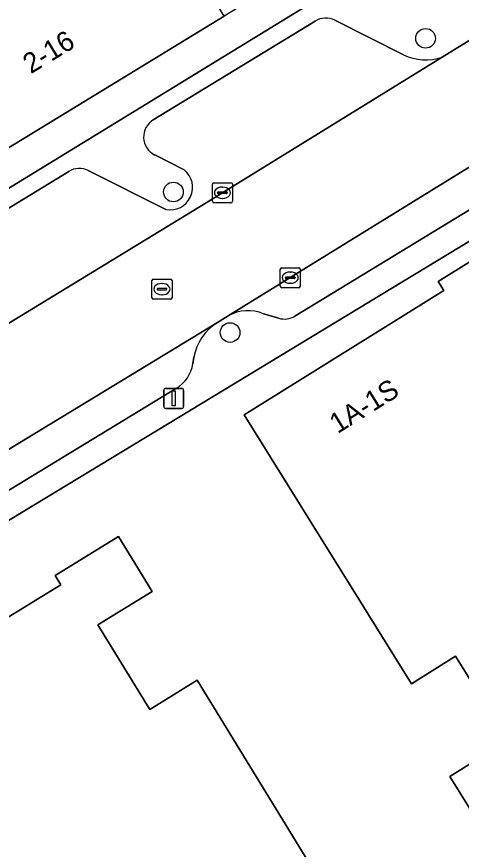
# Model space of a CAD drawing. Extents: x 159888 to 160761, y 384031 to 384750.
# Drawn here: x 160292.9 to 160315.07, y 384559.06 to 384600.57 of the extents above; entities that cross this region are included whole.
import ezdxf

# ---------------------------------------------------------------- set-up
doc = ezdxf.new("R2010")
doc.units = 0
for name, color, linetype in [('IMGEO_Boom', 7, 'Continuous'), ('IMGEO_Erf', 7, 'Continuous'), ('IMGEO_Kolk', 7, 'Continuous'), ('IMGEO_Lichtmast', 7, 'Continuous'), ('IMGEO_Pand', 7, 'Continuous'), ('IMGEO_Pand_nummerreeks', 7, 'Continuous'), ('IMGEO_Parkeervlak_open', 7, 'Continuous'), ('IMGEO_Rijbaan_lokaal_open', 7, 'Continuous'), ('IMGEO_Rioolput', 7, 'Continuous'), ('IMGEO_Voetpad_open', 7, 'Continuous')]:
    doc.layers.add(name, color=color, linetype=linetype)

msp = doc.modelspace()

# ---------------------------------------------------------------- linework, layer by layer
at = {"layer": 'IMGEO_Boom'}
for centre in [(160313.283, 384599.485), (160300.712, 384591.828), (160303.539, 384584.821)]:
    msp.add_circle(centre, 0.489, dxfattribs=at)
at = {"layer": 'IMGEO_Erf'}
msp.add_lwpolyline([(160319.542, 384508.13), (160316.945, 384509.788), (160312.792, 384512.44), (160308.453, 384515.211), (160305.323, 384517.21), (160305.536, 384517.336), (160314.963, 384522.891), (160315.047, 384522.75), (160351.321, 384544.339), (160351.185, 384544.563), (160321.668, 384593.133), (160272.471, 384563.329), (160274.134, 384560.43)], dxfattribs=at)
for points in [[(160316.186, 384559.96), (160314.486, 384562.691), (160317.39, 384564.499), (160314.783, 384568.688), (160312.576, 384567.314), (160304.234, 384580.718), (160314.191, 384586.915), (160313.907, 384587.372), (160317.134, 384589.381), (160319.014, 384586.361), (160316.131, 384584.568), (160318.768, 384580.33), (160321.124, 384581.796), (160329.306, 384568.649), (160319.083, 384562.286), (160319.318, 384561.909)], [(160299.892, 384547.862), (160300.147, 384547.445), (160297.088, 384545.568), (160295.453, 384548.232), (160298.084, 384549.847), (160295.495, 384554.064), (160293.177, 384552.642), (160284.96, 384566.032), (160295.094, 384572.251), (160294.812, 384572.71), (160297.969, 384574.647), (160299.647, 384571.912), (160296.946, 384570.255), (160299.536, 384566.035), (160301.897, 384567.484), (160310.096, 384554.123)]]:
    msp.add_lwpolyline(points, close=True, dxfattribs=at)
at = {"layer": 'IMGEO_Kolk'}
for p, q in [((160302.655, 384591.363), (160302.655, 384592.215)), ((160302.73, 384592.289), (160303.582, 384592.289)), ((160303.656, 384592.215), (160303.656, 384591.363)), ((160302.914, 384591.783), (160302.914, 384591.795)), ((160302.957, 384591.832), (160303.355, 384591.832)), ((160303.143, 384592.069), (160303.168, 384592.069)), ((160303.398, 384591.795), (160303.398, 384591.783)), ((160303.352, 384591.746), (160302.954, 384591.746)), ((160303.166, 384591.509), (160303.141, 384591.509)), ((160303.582, 384591.289), (160302.73, 384591.289)), ((160306.112, 384588.054), (160306.964, 384588.054)), ((160306.037, 384587.128), (160306.037, 384587.98)), ((160306.525, 384587.834), (160306.55, 384587.834)), ((160307.038, 384587.98), (160307.038, 384587.128)), ((160306.296, 384587.548), (160306.296, 384587.56)), ((160306.734, 384587.511), (160306.336, 384587.511)), ((160306.339, 384587.597), (160306.737, 384587.597)), ((160306.548, 384587.274), (160306.523, 384587.274)), ((160306.78, 384587.56), (160306.78, 384587.548)), ((160306.964, 384587.054), (160306.112, 384587.054))]:
    msp.add_line(p, q, dxfattribs=at)
for points in [[(160302.655, 384591.363), (160302.655, 384592.215)], [(160302.73, 384592.289), (160303.582, 384592.289)], [(160303.656, 384592.215), (160303.656, 384591.363)], [(160303.582, 384591.289), (160302.73, 384591.289)], [(160306.112, 384588.054), (160306.964, 384588.054)], [(160306.037, 384587.128), (160306.037, 384587.98)], [(160307.038, 384587.98), (160307.038, 384587.128)], [(160306.964, 384587.054), (160306.112, 384587.054)]]:
    msp.add_lwpolyline(points, dxfattribs=at)
for centre, radius, start, end in [((160302.732, 384592.213), 0.0765, 91.552, 178.448), ((160302.732, 384592.213), 0.0765, 91.552, 178.448), ((160303.58, 384592.213), 0.0765, 1.552, 88.448), ((160303.58, 384592.213), 0.0765, 1.552, 88.448), ((160302.954, 384591.792), 0.0403, 85.8775, 175.7526), ((160302.951, 384591.782), 0.0366, 178.938, 274.7102), ((160303.355, 384591.789), 0.043, 264.8664, 352.4533), ((160303.359, 384591.794), 0.0386, 1.7309, 96.639), ((160302.732, 384591.365), 0.0765, 181.552, 268.448), ((160302.732, 384591.365), 0.0765, 181.552, 268.448), ((160303.58, 384591.365), 0.0765, 271.552, 358.448), ((160303.58, 384591.365), 0.0765, 271.552, 358.448), ((160306.114, 384587.978), 0.0765, 91.552, 178.448), ((160306.114, 384587.978), 0.0765, 91.552, 178.448), ((160306.962, 384587.978), 0.0765, 1.552, 88.448), ((160306.962, 384587.978), 0.0765, 1.552, 88.448), ((160306.336, 384587.557), 0.0403, 85.8775, 175.7526), ((160306.333, 384587.547), 0.0366, 178.938, 274.7102), ((160306.737, 384587.554), 0.043, 264.8664, 352.4533), ((160306.741, 384587.559), 0.0386, 1.7309, 96.639), ((160306.114, 384587.13), 0.0765, 181.552, 268.448), ((160306.114, 384587.13), 0.0765, 181.552, 268.448), ((160306.962, 384587.13), 0.0765, 271.552, 358.448), ((160306.962, 384587.13), 0.0765, 271.552, 358.448)]:
    msp.add_arc(centre, radius, start, end, dxfattribs=at)
for centre, major_axis, ratio, start_param, end_param in [((160303.142, 384591.789), (-0.387, 0.002), 0.722429, 4.712389, 7.853982), ((160303.167, 384591.789), (-0.39, 0.002), 0.717154, 1.570796, 4.712389), ((160306.524, 384587.554), (-0.387, 0.002), 0.722429, 4.712389, 7.853982), ((160306.549, 384587.554), (-0.39, 0.002), 0.717154, 1.570796, 4.712389)]:
    msp.add_ellipse(centre, major_axis=major_axis, ratio=ratio, start_param=start_param, end_param=end_param, dxfattribs=at)
at = {"layer": 'IMGEO_Lichtmast'}
for p, q in [((160300.23, 384581.137), (160300.23, 384581.937)), ((160300.23, 384581.937), (160300.23, 384581.137)), ((160300.33, 384582.037), (160301.12, 384582.037)), ((160301.12, 384582.037), (160300.33, 384582.037)), ((160301.22, 384581.937), (160301.22, 384581.137)), ((160301.22, 384581.137), (160301.22, 384581.937)), ((160301.12, 384581.037), (160300.33, 384581.037)), ((160300.33, 384581.037), (160301.12, 384581.037))]:
    msp.add_line(p, q, dxfattribs=at)
msp.add_lwpolyline([(160300.65, 384581.912), (160300.8, 384581.912), (160300.8, 384581.162), (160300.65, 384581.162), (160300.65, 384581.912)], dxfattribs=at)
for centre, start, end in [((160300.33, 384581.937), 90, 180), ((160300.33, 384581.937), 90, 180), ((160301.12, 384581.937), 0, 90), ((160301.12, 384581.937), 360, 90), ((160300.33, 384581.137), 180, 270), ((160300.33, 384581.137), 180, 270), ((160301.12, 384581.137), 270, 0), ((160301.12, 384581.137), 270, 0)]:
    msp.add_arc(centre, 0.1, start, end, dxfattribs=at)
at = {"layer": 'IMGEO_Pand'}
for points in [[(160298.333, 384608.635), (160285.298, 384600.708), (160290.22, 384592.648), (160303.24, 384600.599)], [(160316.186, 384559.96), (160319.318, 384561.909), (160319.083, 384562.286), (160329.306, 384568.649), (160321.124, 384581.796), (160318.768, 384580.33), (160316.131, 384584.568), (160319.014, 384586.361), (160317.134, 384589.381), (160313.907, 384587.372), (160314.191, 384586.915), (160304.234, 384580.718), (160312.576, 384567.314), (160314.783, 384568.688), (160317.39, 384564.499), (160314.486, 384562.691)], [(160297.088, 384545.568), (160300.147, 384547.445), (160299.892, 384547.862), (160310.096, 384554.123), (160301.897, 384567.484), (160299.536, 384566.035), (160296.946, 384570.255), (160299.647, 384571.912), (160297.969, 384574.647), (160294.812, 384572.71), (160295.094, 384572.251), (160284.96, 384566.032), (160293.177, 384552.642), (160295.495, 384554.064), (160298.084, 384549.847), (160295.453, 384548.232)]]:
    msp.add_lwpolyline(points, close=True, dxfattribs=at)
at = {"layer": 'IMGEO_Parkeervlak_open'}
for points in [[(160307.787, 384600.348), (160299.706, 384595.419)], [(160312.186, 384598.672), (160308.756, 384600.389)], [(160250.599, 384559.732), (160267.279, 384569.999), (160284.124, 384580.182), (160302.345, 384591.293), (160314.113, 384598.543)], [(160322.681, 384597.469), (160322.37, 384597.264), (160316.811, 384593.902), (160303.448, 384585.656)], [(160306.772, 384585.64), (160320.821, 384594.195)], [(160299.78, 384593.671), (160301.249, 384592.935)], [(160295.5, 384592.853), (160286.906, 384587.612)], [(160300.333, 384590.958), (160296.468, 384592.894)], [(160305.211, 384585.761), (160305.967, 384585.536)], [(160302.902, 384585.319), (160283.369, 384573.452), (160271.557, 384566.217)], [(160301.682, 384583.262), (160301.734, 384583.585)], [(160275.176, 384566.395), (160284.274, 384571.968), (160300.863, 384582.047)]]:
    msp.add_lwpolyline(points, dxfattribs=at)
for centre, radius, start, end in [((160308.308, 384599.496), 0.999, 63.3768, 121.4689), ((160313.304, 384600.91), 2.501, 243.4623, 288.878), ((160300.227, 384594.565), 1, 121.4063, 243.4419), ((160296.021, 384592.003), 0.997, 63.3553, 121.4954), ((160300.546, 384592.06), 1.123, 259.0805, 51.2002), ((160304.439, 384583.862), 2.05, 67.8858, 118.9309), ((160306.252, 384586.499), 1.004, 253.529, 301.1938), ((160304.295, 384583.12), 2.603, 122.3604, 169.7122), ((160299.955, 384583.543), 1.75, 301.27, 350.7642)]:
    msp.add_arc(centre, radius, start, end, dxfattribs=at)
at = {"layer": 'IMGEO_Rijbaan_lokaal_open'}
msp.add_lwpolyline([(160242.452, 384554.96), (160245.48, 384550.279), (160262.023, 384560.378), (160264.233, 384561.732), (160267.235, 384563.57), (160271.062, 384565.914), (160271.557, 384566.217), (160283.369, 384573.452), (160302.902, 384585.319), (160303.448, 384585.656), (160316.811, 384593.902), (160322.37, 384597.264), (160319.7, 384601.934), (160317.864, 384600.824), (160315.326, 384599.29), (160314.113, 384598.543), (160302.345, 384591.293), (160284.124, 384580.182), (160267.279, 384569.999), (160250.599, 384559.732)], close=True, dxfattribs=at)
at = {"layer": 'IMGEO_Rioolput'}
for p, q in [((160299.641, 384586.558), (160299.641, 384587.41)), ((160299.716, 384587.484), (160300.568, 384587.484)), ((160300.129, 384587.264), (160300.154, 384587.264)), ((160300.642, 384587.41), (160300.642, 384586.558)), ((160299.9, 384586.978), (160299.9, 384586.99)), ((160300.338, 384586.941), (160299.94, 384586.941)), ((160299.943, 384587.027), (160300.341, 384587.027)), ((160300.384, 384586.99), (160300.384, 384586.978)), ((160300.568, 384586.484), (160299.716, 384586.484)), ((160300.152, 384586.704), (160300.127, 384586.704))]:
    msp.add_line(p, q, dxfattribs=at)
for points in [[(160299.641, 384586.558), (160299.641, 384587.41)], [(160299.716, 384587.484), (160300.568, 384587.484)], [(160300.642, 384587.41), (160300.642, 384586.558)], [(160300.568, 384586.484), (160299.716, 384586.484)]]:
    msp.add_lwpolyline(points, dxfattribs=at)
for centre, radius, start, end in [((160299.718, 384587.408), 0.0765, 91.552, 178.448), ((160299.718, 384587.408), 0.0765, 91.552, 178.448), ((160300.566, 384587.408), 0.0765, 1.552, 88.448), ((160300.566, 384587.408), 0.0765, 1.552, 88.448), ((160299.94, 384586.987), 0.0403, 85.8775, 175.7526), ((160299.937, 384586.977), 0.0366, 178.938, 274.7102), ((160300.341, 384586.984), 0.043, 264.8664, 352.4533), ((160300.345, 384586.989), 0.0386, 1.7309, 96.639), ((160299.718, 384586.56), 0.0765, 181.552, 268.448), ((160299.718, 384586.56), 0.0765, 181.552, 268.448), ((160300.566, 384586.56), 0.0765, 271.552, 358.448), ((160300.566, 384586.56), 0.0765, 271.552, 358.448)]:
    msp.add_arc(centre, radius, start, end, dxfattribs=at)
for centre, major_axis, ratio, start_param, end_param in [((160300.128, 384586.984), (-0.387, 0.002), 0.722429, 4.712389, 7.853982), ((160300.153, 384586.984), (-0.39, 0.002), 0.717154, 1.570796, 4.712389)]:
    msp.add_ellipse(centre, major_axis=major_axis, ratio=ratio, start_param=start_param, end_param=end_param, dxfattribs=at)
at = {"layer": 'IMGEO_Voetpad_open'}
msp.add_lwpolyline([(160239.027, 384559.29), (160312.059, 384603.995), (160309.97, 384606.104), (160304.921, 384603.031), (160305.544, 384602.006), (160303.24, 384600.599), (160290.22, 384592.648), (160277.307, 384584.762), (160264.236, 384576.779), (160251.363, 384568.918), (160238.163, 384560.857)], close=True, dxfattribs=at)
for points in [[(160314.113, 384598.543), (160315.326, 384599.29), (160317.864, 384600.824), (160314.349, 384605.388), (160312.059, 384603.995), (160239.027, 384559.29), (160242.452, 384554.96), (160250.599, 384559.732)], [(160299.706, 384595.419), (160307.787, 384600.348)], [(160308.756, 384600.389), (160312.186, 384598.672)], [(160320.821, 384594.195), (160306.772, 384585.64)], [(160301.249, 384592.935), (160299.78, 384593.671)], [(160271.557, 384566.217), (160271.062, 384565.914), (160272.471, 384563.329), (160321.668, 384593.133)], [(160286.906, 384587.612), (160295.5, 384592.853)], [(160296.468, 384592.894), (160300.333, 384590.958)], [(160303.448, 384585.656), (160302.902, 384585.319)], [(160305.967, 384585.536), (160305.211, 384585.761)], [(160301.734, 384583.585), (160301.682, 384583.262)], [(160300.863, 384582.047), (160284.274, 384571.968), (160275.176, 384566.395)]]:
    msp.add_lwpolyline(points, dxfattribs=at)
for centre, radius, start, end in [((160308.308, 384599.496), 0.999, 63.3768, 121.4689), ((160313.304, 384600.91), 2.501, 243.4623, 288.878), ((160300.227, 384594.565), 1, 121.4063, 243.4419), ((160296.021, 384592.003), 0.997, 63.3553, 121.4954), ((160300.546, 384592.06), 1.123, 259.0805, 51.2002), ((160304.439, 384583.862), 2.05, 67.8858, 118.9309), ((160306.252, 384586.499), 1.004, 253.529, 301.1938), ((160304.295, 384583.12), 2.603, 122.3604, 169.7122), ((160299.955, 384583.543), 1.75, 301.27, 350.7642)]:
    msp.add_arc(centre, radius, start, end, dxfattribs=at)

# ---------------------------------------------------------------- texts
at = {"layer": 'IMGEO_Pand_nummerreeks'}
for s, rotation, p in [('2-16', 31.4802, (160293.602, 384597.691)), ('1A-1S', 31.8972, (160308.895, 384579.756))]:
    msp.add_text(s, height=1, rotation=rotation, dxfattribs=at).set_placement(p)

doc.saveas('drawing.dxf')
